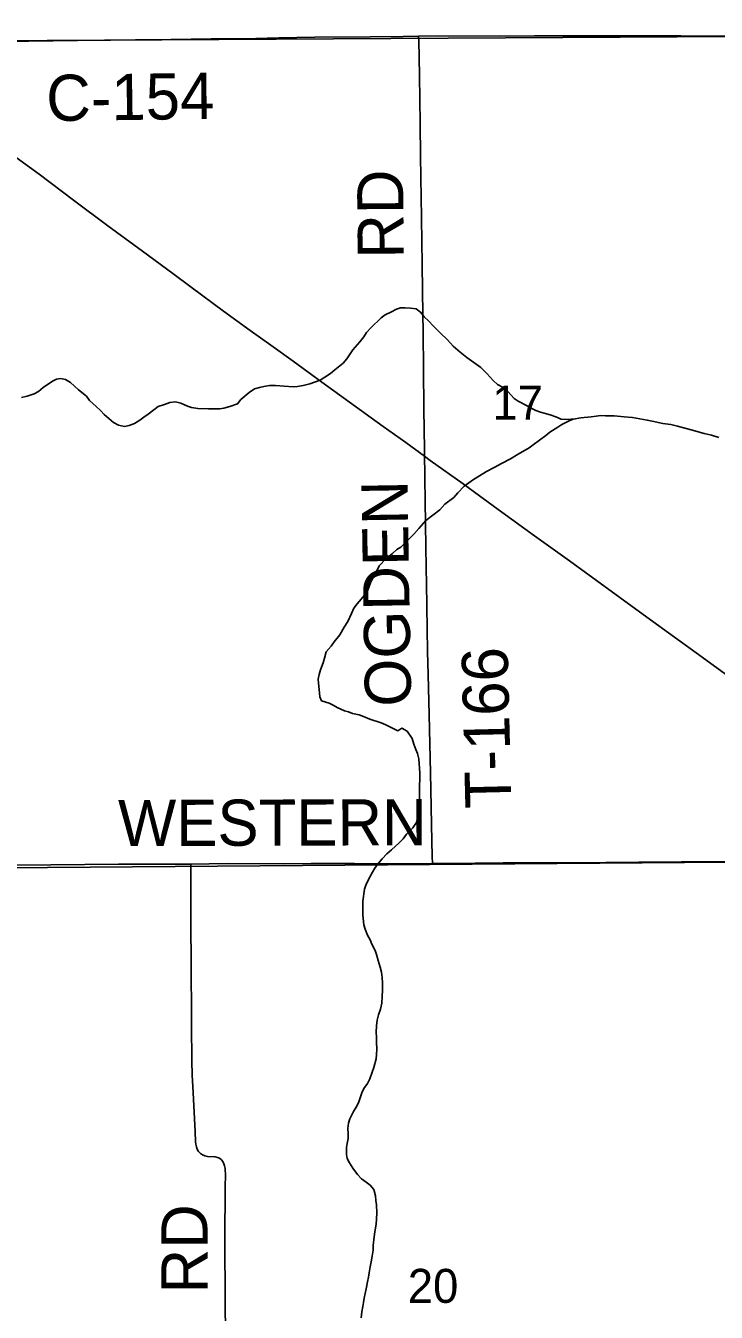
# Model space of a CAD drawing. Extents: x 1985906 to 2360102, y 891258 to 1222054.
# Drawn here: x 2081001 to 2085489, y 1038403 to 1046765 of the extents above; entities that cross this region are included whole.
import ezdxf

# ---------------------------------------------------------------- set-up
doc = ezdxf.new("R2010")
doc.units = 0
for name, color, linetype in [('GM_X_County_Road', 7, 'Continuous'), ('GM_X_County_Road_Text', 7, 'Continuous'), ('GM_X_Minor_River', 7, 'Continuous'), ('GM_X_Section', 7, 'Continuous'), ('GM_X_Section_Text', 7, 'Continuous'), ('GM_X_State_Route', 7, 'Continuous'), ('GM_X_Township_Road', 7, 'Continuous'), ('GM_X_Township_Road_Text', 7, 'Continuous')]:
    doc.layers.add(name, color=color, linetype=linetype)

msp = doc.modelspace()

# ---------------------------------------------------------------- linework, layer by layer
at = {"layer": 'GM_X_County_Road'}
for points in [[(2080776, 1046661), (2080861.8, 1046662.5), (2081337.6, 1046669.7), (2081550.9, 1046672.2), (2081715, 1046674.4), (2081944.7, 1046676.4), (2082207.1, 1046678.9), (2082420.4, 1046680.1), (2082646.1, 1046685.3), (2082880.5, 1046689.6), (2083240.6, 1046693.1), (2083453.9, 1046695.9), (2083554.8, 1046697.2)], [(2083554.8, 1046697.2), (2083683.6, 1046699.2), (2084077.4, 1046697.9), (2084307.1, 1046698.8), (2084438.3, 1046699.7), (2084618.7, 1046700.2), (2085061.3, 1046699.7), (2085258.2, 1046698.9), (2085455.1, 1046698.1), (2085602.8, 1046698.9), (2085733.9, 1046699.3), (2085963.3, 1046699.6), (2086143.7, 1046699.4), (2086307.7, 1046698.6), (2086368.6, 1046698.7)], [(2078283.5, 1041282), (2078402, 1041284.4), (2078622.1, 1041286.3), (2078949.2, 1041293.2), (2079162.7, 1041293), (2079264.8, 1041295.8), (2079383.3, 1041296.7), (2079545.1, 1041299.3), (2079916.4, 1041302.8), (2080343.7, 1041305.5), (2080655.4, 1041307.2), (2080917.9, 1041309.8), (2081164, 1041312.3), (2081603.1, 1041314.9), (2081788.8, 1041315.7), (2082012.4, 1041315.7), (2082074.3, 1041315.5)], [(2082074.3, 1041315.5), (2082312.1, 1041319.2), (2082673.2, 1041318), (2082855.8, 1041319.1), (2083136.9, 1041319), (2083395, 1041318.9), (2083644.7, 1041320.6)], [(2083644.7, 1041320.6), (2083739.6, 1041320.8), (2084104.1, 1041324.2), (2084264.1, 1041325), (2084772.4, 1041327.6), (2084986.4, 1041329.3), (2085263.1, 1041330.2), (2085575.2, 1041331.9), (2085759.1, 1041334.5), (2086095.9, 1041337.1), (2086302.7, 1041338.9), (2086400.3, 1041337.8)]]:
    msp.add_lwpolyline(points, dxfattribs=at)
at = {"layer": 'GM_X_Minor_River'}
for points in [[(2084575.5, 1044210.5), (2084516.2, 1044205.7), (2084482.1, 1044207.5), (2084445.9, 1044223.4), (2084409.8, 1044235.3), (2084347.6, 1044253.1), (2084317.5, 1044265), (2084287.3, 1044278.9), (2084259.2, 1044294.9), (2084200.9, 1044324.7), (2084174.8, 1044342.7), (2084134.5, 1044386.7), (2084108.3, 1044410.6), (2084068.1, 1044432.5), (2084039.9, 1044458.5), (2083999.6, 1044502.5), (2083959.3, 1044544.5), (2083868.8, 1044608.3), (2083824.5, 1044644.2), (2083780.2, 1044682.2), (2083741.9, 1044724.2), (2083695.6, 1044768.1), (2083651.3, 1044812.1), (2083619.1, 1044846), (2083590.9, 1044874), (2083566.6, 1044904), (2083538.5, 1044924), (2083502.4, 1044929.8), (2083468.3, 1044931.7), (2083436.3, 1044931.5), (2083410.2, 1044923.4), (2083378.3, 1044905.2), (2083338.3, 1044886.9), (2083312.3, 1044866.7), (2083244.6, 1044802.2), (2083216.7, 1044771.9), (2083198.8, 1044743.7), (2083172.9, 1044711.5), (2083127.1, 1044659.1), (2083087.3, 1044600.7), (2083063.4, 1044572.5), (2083009.5, 1044528), (2082981.6, 1044505.8), (2082945.7, 1044481.6), (2082915.7, 1044461.4), (2082847.7, 1044437), (2082803.7, 1044426.7), (2082767.6, 1044420.5), (2082739.6, 1044418.4), (2082681.5, 1044422.1), (2082625.3, 1044425.9), (2082585.3, 1044425.7), (2082549.2, 1044419.5), (2082521.2, 1044413.4), (2082487.2, 1044405.2), (2082453.2, 1044380.9), (2082399.4, 1044336.5), (2082377.5, 1044308.3), (2082327.5, 1044290), (2082289.4, 1044279.8), (2082263.4, 1044275.7), (2082189.3, 1044275.3), (2082119.1, 1044277), (2082079, 1044282.8), (2082052.9, 1044292.8), (2082008.7, 1044312.6), (2081974.6, 1044320.5), (2081936.6, 1044316.3), (2081902.6, 1044304.1), (2081862.6, 1044289.9), (2081834.6, 1044267.7), (2081796.7, 1044241.4), (2081768.7, 1044221.2), (2081742.8, 1044201), (2081708.8, 1044180.8), (2081672.8, 1044166.5), (2081642.8, 1044160.4), (2081604.7, 1044168.2), (2081572.5, 1044186.2), (2081510.1, 1044238.1), (2081486, 1044264.1), (2081459.8, 1044290), (2081415.5, 1044330), (2081395.3, 1044358), (2081343, 1044397.9), (2081292.6, 1044445.9), (2081258.5, 1044465.8), (2081226.4, 1044471.7), (2081200.3, 1044467.5), (2081174.3, 1044455.4), (2081114.5, 1044412.9), (2081084.5, 1044386.7), (2081056.6, 1044372.5), (2081010.5, 1044358.2), (2080974.5, 1044348)], [(2084890.8, 1044223.5), (2084826.7, 1044229.2), (2084770.5, 1044229), (2084738.5, 1044230.8), (2084708.4, 1044226.7), (2084676.4, 1044222.5), (2084608.3, 1044216.2), (2084560.3, 1044207.9), (2084532.2, 1044197.7), (2084486.3, 1044173.4), (2084460.3, 1044155.3), (2084408.4, 1044122.9), (2084382.5, 1044102.7), (2084298.6, 1044042.1), (2084272.7, 1044021.9), (2084202.8, 1043979.4), (2084152.8, 1043951.1), (2084096.8, 1043922.7), (2084044.9, 1043894.3), (2083994.9, 1043868), (2083951, 1043839.7), (2083911, 1043815.4), (2083851.1, 1043773), (2083809.3, 1043728.6), (2083783.4, 1043698.4), (2083725.5, 1043656), (2083691.6, 1043619.7), (2083601.8, 1043549), (2083556, 1043496.6), (2083524.2, 1043460.3), (2083466.3, 1043403.8), (2083438.4, 1043375.6), (2083412.5, 1043361.4), (2083384.5, 1043335.2), (2083342.6, 1043300.9), (2083298.8, 1043254.5), (2083282.9, 1043222.3), (2083247.2, 1043155.9), (2083219.5, 1043085.5), (2083181.7, 1043039.1), (2083155.8, 1043006.9), (2083133.9, 1042978.7), (2083118.1, 1042944.5), (2083094.3, 1042892.2), (2083070.4, 1042855.9), (2083042.6, 1042805.6), (2083004.8, 1042761.2), (2082986.9, 1042733.1), (2082953.1, 1042694.8), (2082943.3, 1042654.6), (2082933.4, 1042624.4), (2082917.6, 1042578.2), (2082907.7, 1042548), (2082901.9, 1042517.8), (2082904, 1042491.8), (2082908.2, 1042451.6), (2082912.5, 1042403.5), (2082922.7, 1042377.4), (2082972.9, 1042361.6), (2082999, 1042349.6), (2083025.1, 1042333.7), (2083073.3, 1042311.8), (2083099.4, 1042305.9), (2083125.5, 1042296), (2083167.6, 1042286.2), (2083195.7, 1042276.3), (2083237.9, 1042258.4), (2083310.2, 1042234.6), (2083342.3, 1042220.7), (2083418.7, 1042182.9), (2083446.6, 1042199.1), (2083480.8, 1042179.2), (2083513.1, 1042133.2), (2083523.3, 1042095.1), (2083537.5, 1042061), (2083547.7, 1042035), (2083555.9, 1042000.9), (2083558, 1041968.8), (2083560.2, 1041942.7), (2083562.4, 1041904.5), (2083562.6, 1041866.4), (2083560.8, 1041830.2), (2083561.2, 1041751.9), (2083559.3, 1041723.8), (2083551.7, 1041643.5), (2083547.9, 1041617.3), (2083540, 1041587.2), (2083516.2, 1041550.9), (2083476.3, 1041510.6), (2083454.4, 1041480.4), (2083428.5, 1041454.2), (2083378.6, 1041409.8), (2083348.7, 1041383.5), (2083318.8, 1041351.3), (2083292.9, 1041323.1), (2083269.1, 1041290.8), (2083255.2, 1041264.7), (2083231.4, 1041220.4), (2083211.5, 1041180.1), (2083203.6, 1041154), (2083192, 1041075.7)], [(2085506.7, 1044089.8), (2085458.6, 1044103.6), (2085410.4, 1044115.4), (2085326.1, 1044139.2), (2085237.8, 1044162.8), (2085193.7, 1044172.7), (2085141.5, 1044180.5), (2085073.3, 1044194.2), (2085041.2, 1044202.1), (2084944.9, 1044217.7), (2084890.8, 1044223.5)], [(2083192, 1041075.7), (2083192.2, 1041039.5), (2083192.5, 1040985.3), (2083198.9, 1040921.1), (2083207, 1040893), (2083223.3, 1040854.9), (2083239.5, 1040822.9), (2083249.6, 1040794.8), (2083271.9, 1040754.8), (2083282, 1040728.7), (2083292.3, 1040688.6), (2083304.5, 1040646.5), (2083312.7, 1040614.4), (2083316.9, 1040578.3), (2083319.1, 1040544.2), (2083319.3, 1040496), (2083317.5, 1040455.8), (2083315.8, 1040411.7), (2083305.9, 1040373.5), (2083294.1, 1040337.3), (2083284.3, 1040301.1), (2083280.5, 1040264.9), (2083278.7, 1040224.8), (2083280.9, 1040188.7), (2083281, 1040158.5), (2083283.3, 1040114.4), (2083281.4, 1040078.2), (2083279.6, 1040050.1), (2083263.9, 1039993.8), (2083252, 1039963.7), (2083238.2, 1039921.4), (2083222.3, 1039891.3), (2083198.4, 1039857), (2083184.6, 1039828.8), (2083172.8, 1039790.7), (2083162.9, 1039764.5), (2083149, 1039736.3), (2083131.1, 1039708.1), (2083107.3, 1039659.8), (2083099.4, 1039631.7), (2083093.6, 1039597.5), (2083095.8, 1039565.4), (2083095.9, 1039533.3), (2083090.1, 1039501.2), (2083086.2, 1039475), (2083086.5, 1039428.9), (2083090.6, 1039402.8), (2083104.8, 1039374.8), (2083127, 1039340.7), (2083157.3, 1039298.7), (2083183.5, 1039270.7), (2083213.7, 1039248.8), (2083239.8, 1039228.8), (2083264, 1039200.8), (2083274.3, 1039160.7), (2083276.4, 1039130.6), (2083280.6, 1039102.5), (2083282.8, 1039050.3), (2083281.1, 1039008.2), (2083279.2, 1038976), (2083269.5, 1038925.8), (2083265.6, 1038893.6), (2083259.9, 1038837.4), (2083260.1, 1038807.3), (2083252.3, 1038769.1), (2083246.5, 1038730.9), (2083240.6, 1038698.8), (2083232.8, 1038660.6), (2083229, 1038630.5), (2083223.1, 1038600.3), (2083213.3, 1038556.1), (2083201.6, 1038495.8), (2083195.7, 1038467.7), (2083191.9, 1038441.6), (2083186.1, 1038405.4), (2083182.2, 1038367.2)]]:
    msp.add_lwpolyline(points, dxfattribs=at)
at = {"layer": 'GM_X_Section'}
for points in [[(2080871.9, 1052011.1), (2086497, 1052076.4), (2086354.3, 1046700.2), (2080765.1, 1046666.9)], [(2080765.1, 1046666.9), (2086354.3, 1046700.2), (2086388.5, 1041335.2), (2080867.4, 1041292.2)], [(2086388.5, 1041335.2), (2086450.6, 1035990.4), (2080917.5, 1035949.4), (2080867.4, 1041292.2)]]:
    msp.add_lwpolyline(points, close=True, dxfattribs=at)
at = {"layer": 'GM_X_State_Route'}
msp.add_lwpolyline([(2085597, 1042516.1), (2085397.8, 1042660.6), (2085039.1, 1042920.6), (2084535, 1043287.4), (2084308.2, 1043449.7), (2084094.8, 1043602.7), (2083949.4, 1043709.7), (2083843.8, 1043787.5), (2083630.4, 1043940.1), (2083592.8, 1043967.5), (2083470.8, 1044055.5), (2083324, 1044160.4), (2082925.3, 1044449.2), (2082739.9, 1044584.9), (2082593.2, 1044689.9), (2082459.7, 1044785), (2082287.3, 1044910.2), (2082076.3, 1045066.3), (2081957.5, 1045153.8), (2081759.2, 1045299.7), (2081533.9, 1045464.1), (2081310.9, 1045631.7), (2081088, 1045799.3), (2080876.4, 1045954.6)], dxfattribs=at)
at = {"layer": 'GM_X_Township_Road'}
for points in [[(2083592.8, 1043967.5), (2083592.1, 1044011.5), (2083589.3, 1044273.7), (2083585.6, 1044536.6), (2083583.9, 1044766.6), (2083580.8, 1045033.7), (2083577.5, 1045226.5), (2083576.4, 1045352.8), (2083573.9, 1045524.2), (2083571.2, 1045642.9), (2083569.4, 1045784.6), (2083567.3, 1045915.9), (2083564, 1046129.5), (2083560.4, 1046441.6), (2083555.4, 1046671.6), (2083554.8, 1046697.2)], [(2083599, 1043555.4), (2083598.3, 1043649.7), (2083594.7, 1043852.4), (2083592.8, 1043967.5)], [(2083644.7, 1041320.6), (2083643.6, 1041366.7), (2083641.1, 1041465.3), (2083632.3, 1041908.8), (2083622.3, 1042286.5), (2083616.5, 1042549.3), (2083613.3, 1042697.2), (2083605.7, 1043140.6), (2083603.5, 1043239.2), (2083602.3, 1043387), (2083599.3, 1043518.2), (2083599, 1043555.4)], [(2082304, 1037846.7), (2082297.5, 1038469.8), (2082295.5, 1038883.5), (2082297.4, 1039210.7), (2082298.5, 1039305.9), (2082297.9, 1039322.3), (2082296.2, 1039338.2), (2082293.5, 1039354.1), (2082288.9, 1039368.8), (2082282.2, 1039382.9), (2082272.8, 1039394.9), (2082260.9, 1039404.1), (2082247.2, 1039410), (2082232.3, 1039413), (2082182.8, 1039415.6), (2082165.9, 1039419.1), (2082150.1, 1039425.7), (2082136, 1039435.3), (2082124.7, 1039448.1), (2082116.1, 1039462.9), (2082110.2, 1039479), (2082106.6, 1039495.6), (2082104.4, 1039512.1), (2082101.4, 1039578.5), (2082086.3, 1039871.7), (2082083.5, 1039944.3), (2082080.7, 1040038.6), (2082078.7, 1040266.7), (2082075.3, 1040709.4), (2082075.1, 1040889.8), (2082074.4, 1041070.1), (2082074, 1041185), (2082074.3, 1041298.5), (2082074.3, 1041315.5)]]:
    msp.add_lwpolyline(points, dxfattribs=at)

# ---------------------------------------------------------------- texts
at = {"layer": 'GM_X_County_Road_Text'}
for s, rotation, p in [('C-154', 0.82723, (2081136.1, 1046144.5)), ('WESTERN', 0.14577, (2081601.2, 1041433.3))]:
    msp.add_text(s, height=300, rotation=rotation, dxfattribs=at).set_placement(p)
at = {"layer": 'GM_X_Section_Text'}
for s, p in [('17', (2084034.2, 1044204.7)), ('20', (2083484.2, 1038464.4))]:
    msp.add_text(s, height=221, rotation=0.00001, dxfattribs=at).set_placement(p)
at = {"layer": 'GM_X_Township_Road_Text'}
for s, rotation, p in [('RD', 90.49365, (2083458.6, 1045252.2)), ('OGDEN', 90.97643, (2083507, 1042341.9)), ('T-166', 91.40493, (2084158.7, 1041681.7)), ('RD', 90, (2082182.6, 1038525.7))]:
    msp.add_text(s, height=300, rotation=rotation, dxfattribs=at).set_placement(p)

doc.saveas('drawing.dxf')
